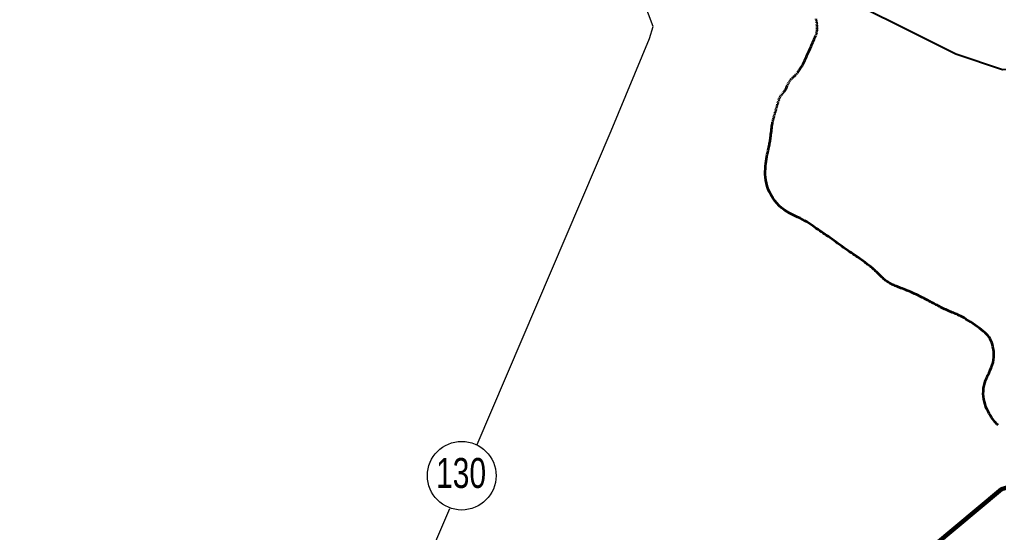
# Model space of a CAD drawing. Extents: x 553962 to 842807, y 8883888 to 9032388.
# Drawn here: x 685893 to 697335, y 8955551 to 8961546 of the extents above; entities that cross this region are included whole.
import ezdxf
from ezdxf.enums import TextEntityAlignment as Align

# ---------------------------------------------------------------- set-up
doc = ezdxf.new("R2010")
doc.units = 0
doc.header["$LTSCALE"] = 200
for name, color, linetype, lineweight in [('12', 7, 'Continuous', 25), ('24', 7, 'Continuous', 25), ('48', 7, 'Continuous', 25), ('9', 7, 'Continuous', 90)]:
    doc.layers.add(name, color=color, linetype=linetype, lineweight=lineweight)

msp = doc.modelspace()

# ---------------------------------------------------------------- linework, layer by layer
at = {"layer": '12'}
for points in [[(691240.8, 8956578.2), (692809.2, 8960246.9), (693257.6, 8961326.5), (693299.9, 8961463.3), (692951.1, 8962385.1), (692776, 8962756.9), (692786.9, 8963010.2)], [(686961.1, 8947176.1), (688051.1, 8949196.4), (690022.8, 8953729), (690920.6, 8955829.2)]]:
    msp.add_lwpolyline(points, dxfattribs=at)
at = {"layer": '12', "lineweight": 40}
msp.add_lwpolyline([(693487.4, 8962819.8), (696836.9, 8961144.8), (697384.1, 8960961.8), (697603.7, 8960973.6), (697714.4, 8961082.3), (698321.2, 8961447.4), (698679, 8961567.8), (700187.3, 8961472.5), (701093.5, 8961547), (704410.2, 8961560.7)], dxfattribs=at)
at = {"layer": '24', "lineweight": 53}
for p, q in [((695206.1, 8961545.2), (695204, 8961554.7)), ((695210, 8961525.8), (695208.1, 8961535.5)), ((695213.1, 8961506.8), (695211.6, 8961516.2)), ((695215.1, 8961489), (695214.2, 8961497.7)), ((695208.8, 8961386.1), (695210.8, 8961393.7)), ((695212.3, 8961401), (695213.5, 8961408.2)), ((695214.3, 8961415.2), (695215, 8961422.2)), ((695215.5, 8961429.1), (695215.9, 8961436)), ((695216.2, 8961472.6), (695215.8, 8961480.6)), ((695216.2, 8961443), (695216.4, 8961450.1)), ((695216.5, 8961457.4), (695216.5, 8961464.9)), ((695203.7, 8961369.9), (695206.5, 8961378.2)), ((694881.6, 8960804.2), (694885, 8960811.2)), ((694888.3, 8960817.6), (694891.8, 8960823.7)), ((694895.4, 8960829.4), (694899.2, 8960834.8)), ((694903.2, 8960840.2), (694907.6, 8960845.4)), ((694912.2, 8960850.5), (694917.1, 8960855.5)), ((694922.1, 8960860.3), (694927, 8960865)), ((694932, 8960869.5), (694936.8, 8960873.7)), ((694941.4, 8960877.7), (694945.8, 8960881.5)), ((694950, 8960885.1), (694954.1, 8960888.7)), ((694958.2, 8960892.6), (694962.4, 8960896.8)), ((694966.8, 8960901.5), (694971.5, 8960906.9)), ((694976.7, 8960913), (694982.2, 8960920.1)), ((694874.5, 8960788.4), (694878.1, 8960796.7)), ((694761.3, 8960585.2), (694764, 8960594.1)), ((694767, 8960603.1), (694770.2, 8960612.1)), ((694773.6, 8960621), (694777.4, 8960629.7)), ((694781.6, 8960638.2), (694786, 8960646.3)), ((694790.9, 8960654), (694796.2, 8960661.2)), ((694801.8, 8960668.2), (694807.6, 8960674.9)), ((694813.6, 8960681.6), (694819.7, 8960688.5)), ((694728.6, 8960470), (694731.2, 8960478)), ((694733.8, 8960485.9), (694736.3, 8960493.8)), ((694738.8, 8960501.8), (694741.3, 8960509.7)), ((694743.7, 8960517.7), (694745.9, 8960525.8)), ((694748.1, 8960534), (694750.2, 8960542.3)), ((694752.2, 8960550.6), (694754.3, 8960559.1)), ((694756.5, 8960567.7), (694758.9, 8960576.3)), ((694699.2, 8960361.1), (694701.4, 8960369.2)), ((694703.5, 8960376.8), (694705.6, 8960383.9)), ((694707.7, 8960391.1), (694709.7, 8960398.4)), ((694711.6, 8960406), (694713.5, 8960413.8)), ((694715.5, 8960421.7), (694717.4, 8960429.8)), ((694719.5, 8960437.8), (694721.6, 8960446)), ((694723.8, 8960454.1), (694726.2, 8960462.1))]:
    msp.add_line(p, q, dxfattribs=at)
at = {"layer": '24'}
for p, q in [((695206.1, 8961545.2), (695208.1, 8961535.5)), ((695210, 8961525.8), (695211.6, 8961516.2)), ((695213.1, 8961506.8), (695214.2, 8961497.7)), ((695208.8, 8961386.1), (695206.5, 8961378.2)), ((695212.3, 8961401), (695210.8, 8961393.7)), ((695214.3, 8961415.2), (695213.5, 8961408.2)), ((695215.5, 8961429.1), (695215, 8961422.2)), ((695215.1, 8961489), (695215.8, 8961480.6)), ((695216.2, 8961443), (695215.9, 8961436)), ((695216.2, 8961472.6), (695216.5, 8961464.9)), ((695216.5, 8961457.4), (695216.4, 8961450.1)), ((695203.7, 8961369.9), (695200.3, 8961361)), ((694988.2, 8960928.1), (694982.2, 8960920.1)), ((694888.3, 8960817.6), (694885, 8960811.2)), ((694895.4, 8960829.4), (694891.8, 8960823.7)), ((694903.2, 8960840.2), (694899.2, 8960834.8)), ((694912.2, 8960850.5), (694907.6, 8960845.4)), ((694922.1, 8960860.3), (694917.1, 8960855.5)), ((694932, 8960869.5), (694927, 8960865)), ((694941.4, 8960877.7), (694936.8, 8960873.7)), ((694950, 8960885.1), (694945.8, 8960881.5)), ((694958.2, 8960892.6), (694954.1, 8960888.7)), ((694966.8, 8960901.5), (694962.4, 8960896.8)), ((694976.7, 8960913), (694971.5, 8960906.9)), ((694825.8, 8960695.7), (694819.7, 8960688.5)), ((694874.5, 8960788.4), (694870.7, 8960779.5)), ((694881.6, 8960804.2), (694878.1, 8960796.7)), ((694761.3, 8960585.2), (694758.9, 8960576.3)), ((694767, 8960603.1), (694764, 8960594.1)), ((694773.6, 8960621), (694770.2, 8960612.1)), ((694781.6, 8960638.2), (694777.4, 8960629.7)), ((694790.9, 8960654), (694786, 8960646.3)), ((694801.8, 8960668.2), (694796.2, 8960661.2)), ((694813.6, 8960681.6), (694807.6, 8960674.9)), ((694728.6, 8960470), (694726.2, 8960462.1)), ((694733.8, 8960485.9), (694731.2, 8960478)), ((694738.8, 8960501.8), (694736.3, 8960493.8)), ((694743.7, 8960517.7), (694741.3, 8960509.7)), ((694748.1, 8960534), (694745.9, 8960525.8)), ((694752.2, 8960550.6), (694750.2, 8960542.3)), ((694756.5, 8960567.7), (694754.3, 8960559.1)), ((694699.2, 8960361.1), (694696.9, 8960351.9)), ((694703.5, 8960376.8), (694701.4, 8960369.2)), ((694707.7, 8960391.1), (694705.6, 8960383.9)), ((694711.6, 8960406), (694709.7, 8960398.4)), ((694715.5, 8960421.7), (694713.5, 8960413.8)), ((694719.5, 8960437.8), (694717.4, 8960429.8)), ((694723.8, 8960454.1), (694721.6, 8960446))]:
    msp.add_line(p, q, dxfattribs=at)
at = {"layer": '24', "lineweight": 53}
for points in [[(694988.2, 8960928.1), (694994.5, 8960936.7), (695001, 8960945.8), (695007.6, 8960955.3), (695014.2, 8960965), (695020.7, 8960974.9), (695027, 8960984.7), (695033.1, 8960994.3), (695039.1, 8961004.1), (695045.1, 8961014.5), (695051.4, 8961025.8), (695057.9, 8961038.3), (695065, 8961052.5), (695072.8, 8961068.8), (695081.4, 8961087.4), (695091, 8961108.7), (695101.2, 8961132), (695112, 8961156.7), (695123, 8961182.2), (695134, 8961207.7), (695144.6, 8961232.5), (695154.7, 8961256.1), (695164, 8961277.6), (695172.3, 8961296.5), (695179.6, 8961313), (695186, 8961327.5), (695191.5, 8961340.1), (695196.2, 8961351.1), (695200.3, 8961361)], [(694825.8, 8960695.7), (694831.7, 8960703.3), (694837.5, 8960711.5), (694843, 8960720.4), (694848.2, 8960730), (694853.2, 8960739.8), (694858, 8960749.9), (694862.5, 8960760), (694866.7, 8960769.9), (694870.7, 8960779.5)], [(694610.5, 8959801.8), (694612.9, 8959833), (694616.2, 8959863.1), (694620.1, 8959891.9), (694624.3, 8959919.5), (694628.9, 8959945.6), (694633.6, 8959970.2), (694638.3, 8959993.2), (694642.9, 8960014.6), (694647.3, 8960034.3), (694651.3, 8960052.2), (694654.8, 8960068.3), (694657.9, 8960082.9), (694660.6, 8960096.7), (694663.1, 8960109.9), (694665.3, 8960123.1), (694667.5, 8960136.7), (694669.5, 8960151.2), (694671.6, 8960167.1), (694673.7, 8960184.6), (694675.9, 8960203.4), (694678.2, 8960223), (694680.5, 8960243), (694682.8, 8960262.7), (694685.2, 8960281.7), (694687.6, 8960299.4), (694689.9, 8960315.5), (694692.3, 8960329.4), (694694.6, 8960341.5), (694696.9, 8960351.9)], [(695412.6, 8958963.5), (695390.1, 8958979.4), (695368.3, 8958994.5), (695347.1, 8959009), (695326.3, 8959023.1), (695305.9, 8959036.8), (695285.8, 8959050.4), (695265.9, 8959063.9), (695246.1, 8959077.5), (695226.2, 8959091.4), (695206.1, 8959105.7), (695185.8, 8959120.3), (695164.8, 8959135.2), (695143.1, 8959150.1), (695120.4, 8959165), (695096.6, 8959179.9), (695071.3, 8959194.5), (695044.4, 8959208.8), (695015.8, 8959222.9), (694985.9, 8959236.9), (694954.9, 8959251.4), (694923.4, 8959266.7), (694891.7, 8959283.3), (694860.2, 8959301.5), (694829.4, 8959321.8), (694799.7, 8959344.6), (694771.4, 8959370.2), (694744.8, 8959398.3), (694720.1, 8959428.6), (694697.5, 8959460.6), (694677.2, 8959494), (694659.3, 8959528.4), (694644.1, 8959563.4), (694631.8, 8959598.6), (694622.4, 8959633.7), (694615.8, 8959668.4), (694611.6, 8959702.8), (694609.5, 8959736.5), (694609.3, 8959769.6), (694610.5, 8959801.8)], [(695976.9, 8958531), (695967.2, 8958540.1), (695957.7, 8958549.4), (695948.1, 8958558.9), (695938.5, 8958568.5), (695928.9, 8958578.1), (695919.2, 8958587.8), (695909.4, 8958597.3), (695899.5, 8958606.6), (695889.5, 8958615.8), (695879.4, 8958624.8), (695869.1, 8958633.6), (695858.8, 8958642.3), (695848.4, 8958650.8), (695837.9, 8958659.2), (695827.4, 8958667.5), (695816.9, 8958675.7), (695806.4, 8958683.8), (695795.7, 8958692), (695784.8, 8958700.2), (695773.5, 8958708.6), (695761.6, 8958717.3), (695749.1, 8958726.3), (695735.9, 8958735.7), (695721.7, 8958745.6), (695706.5, 8958756), (695690.3, 8958767), (695673.1, 8958778.7), (695655, 8958791), (695636, 8958803.9), (695616.2, 8958817.6), (695595.5, 8958832), (695574, 8958847.1), (695551.8, 8958862.9), (695529, 8958879.4), (695505.8, 8958896.2), (695482.3, 8958913.2), (695458.9, 8958930.2), (695435.6, 8958947.1), (695412.6, 8958963.5)], [(696565.6, 8958234), (696553, 8958240.7), (696540.1, 8958247.5), (696526.7, 8958254.6), (696512.5, 8958262), (696497.3, 8958269.9), (696480.9, 8958278.4), (696462.9, 8958287.6), (696443.2, 8958297.7), (696422.1, 8958308.3), (696399.9, 8958319.3), (696377.1, 8958330.5), (696354, 8958341.7), (696331, 8958352.5), (696308.5, 8958362.8), (696286.8, 8958372.3), (696266.3, 8958381), (696247, 8958388.7), (696228.8, 8958395.7), (696211.6, 8958402.1), (696195.3, 8958408), (696179.9, 8958413.6), (696165.2, 8958418.8), (696151.3, 8958424), (696138, 8958429.1), (696125.3, 8958434.3), (696113, 8958439.6), (696101.2, 8958445), (696089.8, 8958450.5), (696078.8, 8958456.3), (696067.9, 8958462.3), (696057.3, 8958468.6), (696046.9, 8958475.3), (696036.5, 8958482.3), (696026.3, 8958489.6), (696016.2, 8958497.3), (696006.3, 8958505.3), (695996.4, 8958513.5), (695986.6, 8958522.1), (695976.9, 8958531)], [(697236.7, 8957815.1), (697224.9, 8957833.8), (697211.5, 8957851.4), (697196.4, 8957868.2), (697179.4, 8957884.7), (697160.2, 8957901.4), (697138.7, 8957918.7), (697114.9, 8957936.9), (697089.2, 8957955.7), (697062.3, 8957974.8), (697034.9, 8957993.6), (697007.6, 8958011.9), (696981, 8958029.1), (696955.8, 8958044.8), (696932.7, 8958058.6), (696912.1, 8958070.2), (696893.7, 8958079.8), (696877.2, 8958087.9), (696862.2, 8958094.6), (696848.2, 8958100.5), (696834.9, 8958105.8), (696821.7, 8958110.9), (696808.4, 8958116.1), (696794.5, 8958121.7), (696780.1, 8958127.8), (696765.2, 8958134.2), (696750.2, 8958141), (696734.9, 8958148), (696719.6, 8958155.2), (696704.3, 8958162.5), (696689.2, 8958169.8), (696674.4, 8958177.2), (696659.8, 8958184.6), (696645.5, 8958191.9), (696631.5, 8958199.1), (696617.8, 8958206.3), (696604.3, 8958213.4), (696591.2, 8958220.4), (696578.3, 8958227.2), (696565.6, 8958234)], [(697331.3, 8956805.9), (697323.2, 8956813.3), (697314.3, 8956822.1), (697304.5, 8956832.4), (697293.7, 8956844.7), (697281.9, 8956859.2), (697269, 8956876.1), (697255.3, 8956895.4), (697241.2, 8956916.7), (697227.2, 8956940), (697213.5, 8956965.1), (697200.6, 8956991.7), (697188.9, 8957019.6), (697178.8, 8957048.7), (697170.6, 8957078.7), (697164.4, 8957109.5), (697160.3, 8957140.9), (697158.5, 8957172.5), (697159, 8957204.3), (697161.8, 8957236), (697167.1, 8957267.4), (697175, 8957298.3), (697185.4, 8957328.5), (697197.7, 8957358.2), (697211.2, 8957387.5), (697225.2, 8957416.7), (697239.1, 8957446), (697252, 8957475.4), (697263.2, 8957505.3), (697272.1, 8957535.8), (697278.2, 8957567), (697281.4, 8957598.5), (697282.1, 8957630), (697280.5, 8957661.1), (697276.8, 8957691.2), (697271.4, 8957720), (697264.5, 8957747.1), (697256.3, 8957772.1), (697247.1, 8957794.6), (697236.7, 8957815.1)]]:
    msp.add_lwpolyline(points, dxfattribs=at)
at = {"layer": '48'}
msp.add_circle((691061.1, 8956214.5), 401.3, dxfattribs=at)
at = {"layer": '9'}
msp.add_lwpolyline([(691582, 8951218.7), (697371.2, 8956056), (705081.2, 8958366.8), (713138.6, 8969695)], dxfattribs=at)
for points in [[(637260.6, 8972975.8), (641524.5, 8971056.2), (652526.1, 8965412.7), (653164.3, 8965062.8), (670790.5, 8953770.1), (686194, 8943929.9), (696283.3, 8937647.1)], [(694874, 8947402.7), (694491.4, 8947729), (693981.6, 8948105.1), (692654.2, 8949437.3), (691811.8, 8950292), (691552.9, 8951277.6), (691093.4, 8951755.3), (689976, 8951721.8), (689441.2, 8951996.3), (689158.9, 8952576.6), (688699.5, 8953029), (687605.5, 8953400.8), (685873.4, 8954400.8), (684752.3, 8955101.5), (681638, 8958243.7), (680641.1, 8959527.7), (679425.4, 8960995.9)]]:
    msp.add_spline(points, degree=3, dxfattribs=at)

# ---------------------------------------------------------------- texts
at = {"layer": '48', "width": 0.75}
msp.add_text('130', height=350, dxfattribs=at).set_placement((691053.4, 8956071), align=Align.CENTER)

doc.saveas('drawing.dxf')
